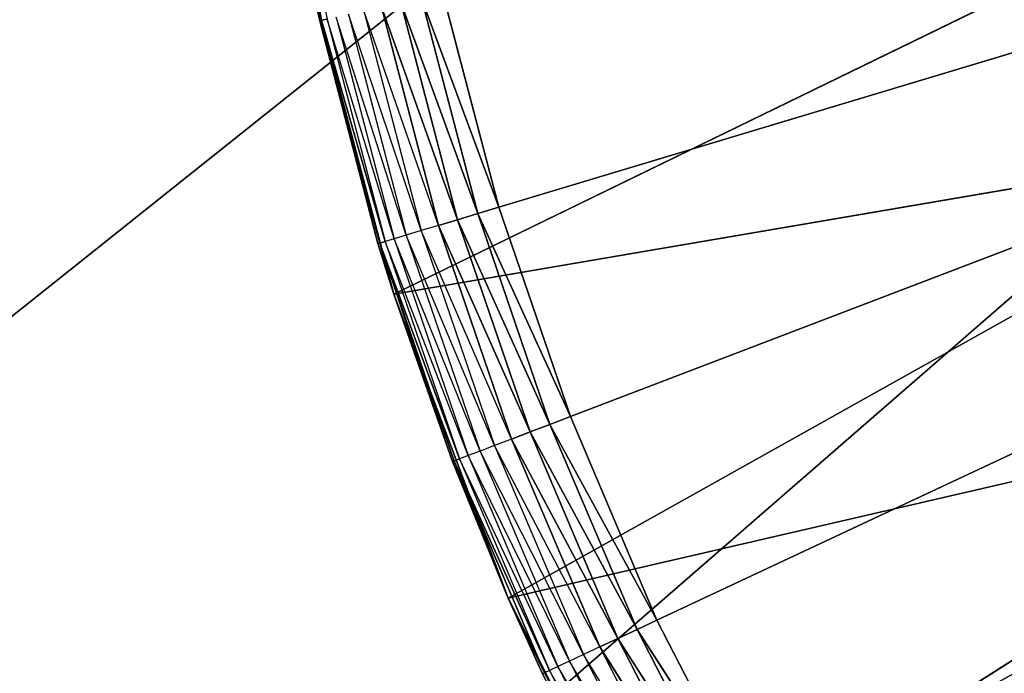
# Model space of a CAD drawing. Header units: centimetres. Extents: x 0.1 to 22.3, y 0.1 to 22.3.
# Tile 524 of 632: x 20.252 to 20.408, y 20.554 to 20.657. Entities that reach past the tile are written whole.
import ezdxf

# ---------------------------------------------------------------- set-up
doc = ezdxf.new("R2010")
doc.units = ezdxf.units.CM
doc.header["$LTSCALE"] = 2.54
doc.layers.get('0').update_dxf_attribs({"true_color": 0xff5454})

# ---------------------------------------------------------------- blocks, each defined once
blk = doc.blocks.new('Kosz na _mieci DELLA.STL')
at = {"color": 0}
for p, q in [((19.1795, 19.75549, 47.35), (22.13747, 22.1158, 47.35)), ((19.1795, 19.75549, 47.35), (22.13747, 22.1158, 47.35)), ((19.1795, 19.75549, 47.25), (22.13747, 22.1158, 47.25)), ((19.1795, 19.75549, 47.25), (22.13747, 22.1158, 47.25)), ((19.33747, 19.68183, 47.35), (22.13747, 22.1158, 47.35)), ((19.33747, 19.68183, 47.35), (22.13747, 22.1158, 47.35)), ((19.33747, 19.68183, 47.25), (22.13747, 22.1158, 47.25)), ((19.33747, 19.68183, 47.25), (22.13747, 22.1158, 47.25)), ((20.32783, 20.62751, 15.55), (20.78747, 20.7658, 15.55)), ((20.32783, 20.62751, 15.55), (20.78747, 20.7658, 15.55)), ((20.33915, 20.59433, 15.55), (20.78747, 20.7658, 15.55)), ((20.33915, 20.59433, 15.55), (20.78747, 20.7658, 15.55)), ((20.78747, 20.7658, 15.55), (20.35286, 20.56206, 15.55)), ((20.78747, 20.7658, 15.55), (20.35286, 20.56206, 15.55)), ((20.2931, 20.69304, 15.56653), (20.29973, 20.65715, 15.56653)), ((20.2931, 20.69304, 15.56653), (20.29973, 20.65715, 15.56653)), ((20.44805, 20.68043, 15.75), (20.31116, 20.61374, 15.75)), ((20.44805, 20.68043, 15.75), (20.31116, 20.61374, 15.75)), ((20.29805, 20.66352, 15.57), (20.29944, 20.65709, 15.57)), ((20.29944, 20.65709, 15.57), (20.29805, 20.66352, 15.75)), ((20.29944, 20.65709, 15.57), (20.29805, 20.66352, 15.75)), ((20.30867, 20.62175, 15.57), (20.29805, 20.66352, 15.75)), ((20.30867, 20.62175, 15.57), (20.29805, 20.66352, 15.75)), ((20.31116, 20.61374, 15.75), (20.29805, 20.66352, 15.75)), ((20.31116, 20.61374, 15.75), (20.29805, 20.66352, 15.75)), ((20.29805, 20.66352, 15.57), (20.29973, 20.65715, 15.56653)), ((20.31228, 20.65995, 15.55121), (20.32128, 20.62554, 15.55121)), ((20.3245, 20.62651, 15.5503), (20.31228, 20.65995, 15.55121)), ((20.3245, 20.62651, 15.5503), (20.31228, 20.65995, 15.55121)), ((20.31228, 20.65995, 15.55121), (20.32128, 20.62554, 15.55121)), ((20.31557, 20.66068, 15.5503), (20.3245, 20.62651, 15.5503)), ((20.32783, 20.62751, 15.55), (20.31557, 20.66068, 15.5503)), ((20.32783, 20.62751, 15.55), (20.31557, 20.66068, 15.5503)), ((20.31557, 20.66068, 15.5503), (20.3245, 20.62651, 15.5503)), ((20.32783, 20.62751, 15.55), (20.31896, 20.66143, 15.55)), ((20.32783, 20.62751, 15.55), (20.31896, 20.66143, 15.55)), ((20.30641, 20.65864, 15.55468), (20.31552, 20.62381, 15.55468)), ((20.31825, 20.62463, 15.55268), (20.30641, 20.65864, 15.55468)), ((20.32128, 20.62554, 15.55121), (20.3092, 20.65926, 15.55268)), ((20.32128, 20.62554, 15.55121), (20.3092, 20.65926, 15.55268)), ((20.3092, 20.65926, 15.55268), (20.31825, 20.62463, 15.55268)), ((20.29944, 20.65709, 15.57), (20.29973, 20.65715, 15.56653)), ((20.29944, 20.65709, 15.57), (20.30867, 20.62175, 15.57)), ((20.29944, 20.65709, 15.57), (20.30867, 20.62175, 15.57)), ((20.29944, 20.65709, 15.57), (20.30896, 20.62184, 15.56653)), ((20.29944, 20.65709, 15.57), (20.30896, 20.62184, 15.56653)), ((20.30061, 20.65735, 15.56316), (20.29973, 20.65715, 15.56653)), ((20.30061, 20.65735, 15.56316), (20.29973, 20.65715, 15.56653)), ((20.29973, 20.65715, 15.56653), (20.30896, 20.62184, 15.56653)), ((20.30983, 20.6221, 15.56316), (20.29973, 20.65715, 15.56653)), ((20.30983, 20.6221, 15.56316), (20.29973, 20.65715, 15.56653)), ((20.29973, 20.65715, 15.56653), (20.30896, 20.62184, 15.56653)), ((20.31124, 20.62252, 15.56), (20.30061, 20.65735, 15.56316)), ((20.30061, 20.65735, 15.56316), (20.30983, 20.6221, 15.56316)), ((20.30205, 20.65767, 15.56), (20.31124, 20.62252, 15.56)), ((20.31315, 20.6231, 15.55714), (20.30205, 20.65767, 15.56)), ((20.304, 20.6581, 15.55714), (20.31315, 20.6231, 15.55714)), ((20.31552, 20.62381, 15.55468), (20.304, 20.6581, 15.55714)), ((20.31116, 20.61374, 15.75), (20.46111, 20.63937, 15.75)), ((20.31116, 20.61374, 15.75), (20.46111, 20.63937, 15.75)), ((20.32932, 20.56557, 15.75), (20.46111, 20.63937, 15.75)), ((20.32932, 20.56557, 15.75), (20.46111, 20.63937, 15.75)), ((20.32783, 20.62751, 15.55), (20.3245, 20.62651, 15.5503)), ((20.32783, 20.62751, 15.55), (20.3245, 20.62651, 15.5503)), ((20.33915, 20.59433, 15.55), (20.32783, 20.62751, 15.55)), ((20.33915, 20.59433, 15.55), (20.32783, 20.62751, 15.55)), ((20.3245, 20.62651, 15.5503), (20.32128, 20.62554, 15.55121)), ((20.3245, 20.62651, 15.5503), (20.32128, 20.62554, 15.55121)), ((20.3245, 20.62651, 15.5503), (20.3359, 20.59309, 15.5503)), ((20.33915, 20.59433, 15.55), (20.3245, 20.62651, 15.5503)), ((20.33915, 20.59433, 15.55), (20.3245, 20.62651, 15.5503)), ((20.3245, 20.62651, 15.5503), (20.3359, 20.59309, 15.5503)), ((20.31825, 20.62463, 15.55268), (20.31552, 20.62381, 15.55468)), ((20.32128, 20.62554, 15.55121), (20.31825, 20.62463, 15.55268)), ((20.32128, 20.62554, 15.55121), (20.31825, 20.62463, 15.55268)), ((20.33276, 20.59189, 15.55121), (20.31825, 20.62463, 15.55268)), ((20.33276, 20.59189, 15.55121), (20.31825, 20.62463, 15.55268)), ((20.31825, 20.62463, 15.55268), (20.32981, 20.59076, 15.55268)), ((20.32128, 20.62554, 15.55121), (20.33276, 20.59189, 15.55121)), ((20.3359, 20.59309, 15.5503), (20.32128, 20.62554, 15.55121)), ((20.3359, 20.59309, 15.5503), (20.32128, 20.62554, 15.55121)), ((20.32128, 20.62554, 15.55121), (20.33276, 20.59189, 15.55121)), ((20.31124, 20.62252, 15.56), (20.30983, 20.6221, 15.56316)), ((20.31315, 20.6231, 15.55714), (20.31124, 20.62252, 15.56)), ((20.31124, 20.62252, 15.56), (20.32297, 20.58814, 15.56)), ((20.32484, 20.58886, 15.55714), (20.31124, 20.62252, 15.56)), ((20.31552, 20.62381, 15.55468), (20.31315, 20.6231, 15.55714)), ((20.31315, 20.6231, 15.55714), (20.32484, 20.58886, 15.55714)), ((20.32714, 20.58974, 15.55468), (20.31315, 20.6231, 15.55714)), ((20.31552, 20.62381, 15.55468), (20.32714, 20.58974, 15.55468)), ((20.32981, 20.59076, 15.55268), (20.31552, 20.62381, 15.55468)), ((20.30867, 20.62175, 15.57), (20.30896, 20.62184, 15.56653)), ((20.30867, 20.62175, 15.57), (20.31116, 20.61374, 15.75)), ((20.30867, 20.62175, 15.57), (20.31116, 20.61374, 15.75)), ((20.30867, 20.62175, 15.57), (20.31116, 20.61374, 15.57)), ((20.30983, 20.6221, 15.56316), (20.30896, 20.62184, 15.56653)), ((20.30983, 20.6221, 15.56316), (20.30896, 20.62184, 15.56653)), ((20.31116, 20.61374, 15.57), (20.30896, 20.62184, 15.56653)), ((20.32047, 20.58719, 15.57), (20.30896, 20.62184, 15.56653)), ((20.30896, 20.62184, 15.56653), (20.32075, 20.58729, 15.56653)), ((20.32159, 20.58762, 15.56316), (20.30896, 20.62184, 15.56653)), ((20.32159, 20.58762, 15.56316), (20.30896, 20.62184, 15.56653)), ((20.30896, 20.62184, 15.56653), (20.32075, 20.58729, 15.56653)), ((20.32297, 20.58814, 15.56), (20.30983, 20.6221, 15.56316)), ((20.30983, 20.6221, 15.56316), (20.32159, 20.58762, 15.56316)), ((20.32932, 20.56557, 15.75), (20.31116, 20.61374, 15.75)), ((20.31116, 20.61374, 15.75), (20.32047, 20.58719, 15.57)), ((20.31116, 20.61374, 15.75), (20.32047, 20.58719, 15.57)), ((20.31116, 20.61374, 15.75), (20.31116, 20.61374, 15.57)), ((20.31116, 20.61374, 15.57), (20.32047, 20.58719, 15.57)), ((20.31116, 20.61374, 15.75), (20.31116, 20.61374, 15.57)), ((20.32932, 20.56557, 15.75), (20.31116, 20.61374, 15.75)), ((20.32932, 20.56557, 15.75), (20.47912, 20.60022, 15.75)), ((20.32932, 20.56557, 15.75), (20.47912, 20.60022, 15.75)), ((20.35233, 20.51953, 15.75), (20.47912, 20.60022, 15.75)), ((20.35233, 20.51953, 15.75), (20.47912, 20.60022, 15.75)), ((20.3359, 20.59309, 15.5503), (20.33276, 20.59189, 15.55121)), ((20.3359, 20.59309, 15.5503), (20.33276, 20.59189, 15.55121)), ((20.33915, 20.59433, 15.55), (20.3359, 20.59309, 15.5503)), ((20.33915, 20.59433, 15.55), (20.3359, 20.59309, 15.5503)), ((20.3359, 20.59309, 15.5503), (20.34971, 20.56059, 15.5503)), ((20.35286, 20.56206, 15.55), (20.3359, 20.59309, 15.5503)), ((20.35286, 20.56206, 15.55), (20.3359, 20.59309, 15.5503)), ((20.3359, 20.59309, 15.5503), (20.34971, 20.56059, 15.5503)), ((20.35286, 20.56206, 15.55), (20.33915, 20.59433, 15.55)), ((20.35286, 20.56206, 15.55), (20.33915, 20.59433, 15.55)), ((20.33276, 20.59189, 15.55121), (20.32981, 20.59076, 15.55268)), ((20.33276, 20.59189, 15.55121), (20.32981, 20.59076, 15.55268)), ((20.33276, 20.59189, 15.55121), (20.34667, 20.55916, 15.55121)), ((20.34971, 20.56059, 15.5503), (20.33276, 20.59189, 15.55121)), ((20.34971, 20.56059, 15.5503), (20.33276, 20.59189, 15.55121)), ((20.33276, 20.59189, 15.55121), (20.34667, 20.55916, 15.55121)), ((20.32714, 20.58974, 15.55468), (20.32484, 20.58886, 15.55714)), ((20.32981, 20.59076, 15.55268), (20.32714, 20.58974, 15.55468)), ((20.32714, 20.58974, 15.55468), (20.34122, 20.5566, 15.55468)), ((20.3438, 20.55782, 15.55268), (20.32714, 20.58974, 15.55468)), ((20.34667, 20.55916, 15.55121), (20.32981, 20.59076, 15.55268)), ((20.34667, 20.55916, 15.55121), (20.32981, 20.59076, 15.55268)), ((20.32981, 20.59076, 15.55268), (20.3438, 20.55782, 15.55268)), ((20.32484, 20.58886, 15.55714), (20.32297, 20.58814, 15.56)), ((20.32484, 20.58886, 15.55714), (20.33899, 20.55556, 15.55714)), ((20.34122, 20.5566, 15.55468), (20.32484, 20.58886, 15.55714)), ((20.32047, 20.58719, 15.57), (20.32075, 20.58729, 15.56653)), ((20.32932, 20.56557, 15.75), (20.32047, 20.58719, 15.57)), ((20.32047, 20.58719, 15.57), (20.32932, 20.56557, 15.57)), ((20.32932, 20.56557, 15.75), (20.32047, 20.58719, 15.57)), ((20.32159, 20.58762, 15.56316), (20.32075, 20.58729, 15.56653)), ((20.32159, 20.58762, 15.56316), (20.32075, 20.58729, 15.56653)), ((20.32932, 20.56557, 15.57), (20.32075, 20.58729, 15.56653)), ((20.32075, 20.58729, 15.56653), (20.33503, 20.5537, 15.56653)), ((20.33584, 20.55408, 15.56316), (20.32075, 20.58729, 15.56653)), ((20.33584, 20.55408, 15.56316), (20.32075, 20.58729, 15.56653)), ((20.32075, 20.58729, 15.56653), (20.33503, 20.5537, 15.56653)), ((20.32297, 20.58814, 15.56), (20.32159, 20.58762, 15.56316)), ((20.33718, 20.55471, 15.56), (20.32159, 20.58762, 15.56316)), ((20.32159, 20.58762, 15.56316), (20.33584, 20.55408, 15.56316)), ((20.32297, 20.58814, 15.56), (20.33718, 20.55471, 15.56)), ((20.33899, 20.55556, 15.55714), (20.32297, 20.58814, 15.56)), ((20.32932, 20.56557, 15.57), (20.32932, 20.56557, 15.75)), ((20.32932, 20.56557, 15.57), (20.33475, 20.55357, 15.57)), ((20.33475, 20.55357, 15.57), (20.32932, 20.56557, 15.75)), ((20.32932, 20.56557, 15.57), (20.32932, 20.56557, 15.75)), ((20.33475, 20.55357, 15.57), (20.32932, 20.56557, 15.75)), ((20.35145, 20.52109, 15.57), (20.32932, 20.56557, 15.75)), ((20.35145, 20.52109, 15.57), (20.32932, 20.56557, 15.75)), ((20.35233, 20.51953, 15.75), (20.32932, 20.56557, 15.75)), ((20.35233, 20.51953, 15.75), (20.32932, 20.56557, 15.75)), ((20.32932, 20.56557, 15.57), (20.33503, 20.5537, 15.56653)), ((20.35286, 20.56206, 15.55), (20.34971, 20.56059, 15.5503)), ((20.35286, 20.56206, 15.55), (20.34971, 20.56059, 15.5503)), ((20.36889, 20.53088, 15.55), (20.35286, 20.56206, 15.55)), ((20.36889, 20.53088, 15.55), (20.35286, 20.56206, 15.55)), ((20.34971, 20.56059, 15.5503), (20.34667, 20.55916, 15.55121)), ((20.34971, 20.56059, 15.5503), (20.34667, 20.55916, 15.55121)), ((20.34971, 20.56059, 15.5503), (20.36586, 20.52918, 15.5503)), ((20.36889, 20.53088, 15.55), (20.34971, 20.56059, 15.5503)), ((20.36889, 20.53088, 15.55), (20.34971, 20.56059, 15.5503)), ((20.34971, 20.56059, 15.5503), (20.36586, 20.52918, 15.5503)), ((20.34667, 20.55916, 15.55121), (20.3438, 20.55782, 15.55268)), ((20.34667, 20.55916, 15.55121), (20.3438, 20.55782, 15.55268)), ((20.34667, 20.55916, 15.55121), (20.36293, 20.52753, 15.55121)), ((20.36586, 20.52918, 15.5503), (20.34667, 20.55916, 15.55121)), ((20.36586, 20.52918, 15.5503), (20.34667, 20.55916, 15.55121)), ((20.34667, 20.55916, 15.55121), (20.36293, 20.52753, 15.55121)), ((20.3438, 20.55782, 15.55268), (20.34122, 20.5566, 15.55468)), ((20.36293, 20.52753, 15.55121), (20.3438, 20.55782, 15.55268)), ((20.36293, 20.52753, 15.55121), (20.3438, 20.55782, 15.55268)), ((20.3438, 20.55782, 15.55268), (20.36017, 20.52599, 15.55268)), ((20.33899, 20.55556, 15.55714), (20.33718, 20.55471, 15.56)), ((20.34122, 20.5566, 15.55468), (20.33899, 20.55556, 15.55714)), ((20.33899, 20.55556, 15.55714), (20.35553, 20.52338, 15.55714)), ((20.35768, 20.52459, 15.55468), (20.33899, 20.55556, 15.55714)), ((20.34122, 20.5566, 15.55468), (20.35768, 20.52459, 15.55468)), ((20.36017, 20.52599, 15.55268), (20.34122, 20.5566, 15.55468)), ((20.33584, 20.55408, 15.56316), (20.33503, 20.5537, 15.56653)), ((20.33718, 20.55471, 15.56), (20.33584, 20.55408, 15.56316)), ((20.33584, 20.55408, 15.56316), (20.3525, 20.52168, 15.56316)), ((20.35379, 20.5224, 15.56), (20.33584, 20.55408, 15.56316)), ((20.33718, 20.55471, 15.56), (20.35379, 20.5224, 15.56)), ((20.35553, 20.52338, 15.55714), (20.33718, 20.55471, 15.56)), ((20.33475, 20.55357, 15.57), (20.33503, 20.5537, 15.56653)), ((20.3525, 20.52168, 15.56316), (20.33503, 20.5537, 15.56653)), ((20.33503, 20.5537, 15.56653), (20.35172, 20.52124, 15.56653))]:
    blk.add_line(p, q, dxfattribs=at)
mesh = blk.add_polyface(dxfattribs=at)
corners = [(22.13747, 22.1158, 47.35), (0.33747, 22.1158, 47.35), (3.63747, 19.8158, 47.35)]
mesh.append_faces([[corners[k] for k in face] for face in [(0, 1, 2)]], dxfattribs={"color": 0})
mesh = blk.add_polyface(dxfattribs=at)
corners = [(22.13747, 22.1158, 47.25), (18.83747, 19.8158, 47.25), (0.33747, 22.1158, 47.25)]
mesh.append_faces([[corners[k] for k in face] for face in [(0, 1, 2)]], dxfattribs={"color": 0})
mesh = blk.add_polyface(dxfattribs=at)
corners = [(22.13747, 22.1158, 47.35), (3.63747, 19.8158, 47.35), (18.83747, 19.8158, 47.35)]
mesh.append_faces([[corners[k] for k in face] for face in [(0, 1, 2)]], dxfattribs={"color": 0})
mesh = blk.add_polyface(dxfattribs=at)
corners = [(22.13747, 22.1158, 47.35), (18.83747, 19.8158, 47.35), (19.01112, 19.80061, 47.35)]
mesh.append_faces([[corners[k] for k in face] for face in [(0, 1, 2)]], dxfattribs={"color": 0})
mesh = blk.add_polyface(dxfattribs=at)
corners = [(22.13747, 22.1158, 47.25), (19.01112, 19.80061, 47.25), (18.83747, 19.8158, 47.25)]
mesh.append_faces([[corners[k] for k in face] for face in [(0, 1, 2)]], dxfattribs={"color": 0})
mesh = blk.add_polyface(dxfattribs=at)
corners = [(22.13747, 22.1158, 47.35), (19.01112, 19.80061, 47.35), (19.1795, 19.75549, 47.35)]
mesh.append_faces([[corners[k] for k in face] for face in [(0, 1, 2)]], dxfattribs={"color": 0})
mesh = blk.add_polyface(dxfattribs=at)
corners = [(22.13747, 22.1158, 47.25), (19.1795, 19.75549, 47.25), (19.01112, 19.80061, 47.25)]
mesh.append_faces([[corners[k] for k in face] for face in [(0, 1, 2)]], dxfattribs={"color": 0})
mesh = blk.add_polyface(dxfattribs=at)
corners = [(22.13747, 22.1158, 47.35), (19.1795, 19.75549, 47.35), (19.33747, 19.68183, 47.35)]
mesh.append_faces([[corners[k] for k in face] for face in [(0, 1, 2)]], dxfattribs={"color": 0})
mesh = blk.add_polyface(dxfattribs=at)
corners = [(22.13747, 22.1158, 47.25), (19.33747, 19.68183, 47.25), (19.1795, 19.75549, 47.25)]
mesh.append_faces([[corners[k] for k in face] for face in [(0, 1, 2)]], dxfattribs={"color": 0})
mesh = blk.add_polyface(dxfattribs=at)
corners = [(22.13747, 22.1158, 47.35), (19.33747, 19.68183, 47.35), (19.48026, 19.58185, 47.35)]
mesh.append_faces([[corners[k] for k in face] for face in [(0, 1, 2)]], dxfattribs={"color": 0})
mesh = blk.add_polyface(dxfattribs=at)
corners = [(22.13747, 22.1158, 47.25), (19.48026, 19.58185, 47.25), (19.33747, 19.68183, 47.25)]
mesh.append_faces([[corners[k] for k in face] for face in [(0, 1, 2)]], dxfattribs={"color": 0})
mesh = blk.add_polyface(dxfattribs=at)
corners = [(22.13747, 22.1158, 47.35), (19.48026, 19.58185, 47.35), (19.60352, 19.45859, 47.35)]
mesh.append_faces([[corners[k] for k in face] for face in [(0, 1, 2)]], dxfattribs={"color": 0})
mesh = blk.add_polyface(dxfattribs=at)
corners = [(22.13747, 22.1158, 47.25), (19.60352, 19.45859, 47.25), (19.48026, 19.58185, 47.25)]
mesh.append_faces([[corners[k] for k in face] for face in [(0, 1, 2)]], dxfattribs={"color": 0})
mesh = blk.add_polyface(dxfattribs=at)
corners = [(22.13747, 22.1158, 47.35), (19.60352, 19.45859, 47.35), (19.7035, 19.3158, 47.35)]
mesh.append_faces([[corners[k] for k in face] for face in [(0, 1, 2)]], dxfattribs={"color": 0})
mesh = blk.add_polyface(dxfattribs=at)
corners = [(22.13747, 22.1158, 47.25), (19.7035, 19.3158, 47.25), (19.60352, 19.45859, 47.25)]
mesh.append_faces([[corners[k] for k in face] for face in [(0, 1, 2)]], dxfattribs={"color": 0})
mesh = blk.add_polyface(dxfattribs=at)
corners = [(22.13747, 22.1158, 47.35), (19.7035, 19.3158, 47.35), (19.77717, 19.15782, 47.35)]
mesh.append_faces([[corners[k] for k in face] for face in [(0, 1, 2)]], dxfattribs={"color": 0})
mesh = blk.add_polyface(dxfattribs=at)
corners = [(22.13747, 22.1158, 47.25), (19.77717, 19.15782, 47.25), (19.7035, 19.3158, 47.25)]
mesh.append_faces([[corners[k] for k in face] for face in [(0, 1, 2)]], dxfattribs={"color": 0})
mesh = blk.add_polyface(dxfattribs=at)
corners = [(22.13747, 22.1158, 47.35), (19.77717, 19.15782, 47.35), (19.82228, 18.98945, 47.35)]
mesh.append_faces([[corners[k] for k in face] for face in [(0, 1, 2)]], dxfattribs={"color": 0})
mesh = blk.add_polyface(dxfattribs=at)
corners = [(22.13747, 22.1158, 47.25), (19.82228, 18.98945, 47.25), (19.77717, 19.15782, 47.25)]
mesh.append_faces([[corners[k] for k in face] for face in [(0, 1, 2)]], dxfattribs={"color": 0})
mesh = blk.add_polyface(dxfattribs=at)
corners = [(22.13747, 22.1158, 47.35), (19.82228, 18.98945, 47.35), (19.83748, 18.8158, 47.35)]
mesh.append_faces([[corners[k] for k in face] for face in [(0, 1, 2)]], dxfattribs={"color": 0})
mesh = blk.add_polyface(dxfattribs=at)
corners = [(22.13747, 22.1158, 47.25), (19.83748, 18.8158, 47.25), (19.82228, 18.98945, 47.25)]
mesh.append_faces([[corners[k] for k in face] for face in [(0, 1, 2)]], dxfattribs={"color": 0})
mesh = blk.add_polyface(dxfattribs=at)
corners = [(22.13747, 22.1158, 47.35), (19.83748, 18.8158, 47.35), (22.13747, 0.3158, 47.35)]
mesh.append_faces([[corners[k] for k in face] for face in [(0, 1, 2)]], dxfattribs={"color": 0})
mesh = blk.add_polyface(dxfattribs=at)
corners = [(22.13747, 0.3158, 47.25), (19.83748, 3.6158, 47.25), (22.13747, 22.1158, 47.25)]
mesh.append_faces([[corners[k] for k in face] for face in [(0, 1, 2)]], dxfattribs={"color": 0})
mesh = blk.add_polyface(dxfattribs=at)
corners = [(22.13747, 22.1158, 47.25), (19.83748, 3.6158, 47.25), (19.83748, 18.8158, 47.25)]
mesh.append_faces([[corners[k] for k in face] for face in [(0, 1, 2)]], dxfattribs={"color": 0})
mesh = blk.add_polyface(dxfattribs=at)
corners = [(21.83747, 0.6158, 15.75), (0.63747, 0.6158, 15.75), (21.83747, 21.8158, 15.75)]
mesh.append_faces([[corners[k] for k in face] for face in [(0, 1, 2)]], dxfattribs={"color": 0})
mesh = blk.add_polyface(dxfattribs=at)
corners = [(21.83747, 21.8158, 15.75), (0.63747, 0.6158, 15.75), (0.63747, 21.8158, 15.75)]
mesh.append_faces([[corners[k] for k in face] for face in [(0, 1, 2)]], dxfattribs={"color": 0})
mesh = blk.add_polyface(dxfattribs=at)
corners = [(21.83747, 0.6158, 15.95), (0.63747, 21.8158, 15.95), (0.63747, 0.6158, 15.95)]
mesh.append_faces([[corners[k] for k in face] for face in [(0, 1, 2)]], dxfattribs={"color": 0})
mesh = blk.add_polyface(dxfattribs=at)
corners = [(21.83747, 21.8158, 15.95), (0.63747, 21.8158, 15.95), (21.83747, 0.6158, 15.95)]
mesh.append_faces([[corners[k] for k in face] for face in [(0, 1, 2)]], dxfattribs={"color": 0})
mesh = blk.add_polyface(dxfattribs=at)
corners = [(20.78747, 20.7658, 15.55), (20.32783, 20.62751, 15.55), (20.31896, 20.66143, 15.55)]
mesh.append_faces([[corners[k] for k in face] for face in [(0, 1, 2)]], dxfattribs={"color": 0})
mesh = blk.add_polyface(dxfattribs=at)
corners = [(20.78747, 20.7658, 15.55), (20.33915, 20.59433, 15.55), (20.32783, 20.62751, 15.55)]
mesh.append_faces([[corners[k] for k in face] for face in [(0, 1, 2)]], dxfattribs={"color": 0})
mesh = blk.add_polyface(dxfattribs=at)
corners = [(20.78747, 20.7658, 15.55), (20.35286, 20.56206, 15.55), (20.33915, 20.59433, 15.55)]
mesh.append_faces([[corners[k] for k in face] for face in [(0, 1, 2)]], dxfattribs={"color": 0})
mesh = blk.add_polyface(dxfattribs=at)
corners = [(20.78747, 20.7658, 15.55), (20.36889, 20.53088, 15.55), (20.35286, 20.56206, 15.55)]
mesh.append_faces([[corners[k] for k in face] for face in [(0, 1, 2)]], dxfattribs={"color": 0})
mesh = blk.add_polyface(dxfattribs=at)
corners = [(20.78747, 20.7658, 15.55), (20.38716, 20.50095, 15.55), (20.36889, 20.53088, 15.55)]
mesh.append_faces([[corners[k] for k in face] for face in [(0, 1, 2)]], dxfattribs={"color": 0})
mesh = blk.add_polyface(dxfattribs=at)
corners = [(20.78747, 20.7658, 15.55), (20.40756, 20.47244, 15.55), (20.38716, 20.50095, 15.55)]
mesh.append_faces([[corners[k] for k in face] for face in [(0, 1, 2)]], dxfattribs={"color": 0})
mesh = blk.add_polyface(dxfattribs=at)
corners = [(20.78747, 20.7658, 15.55), (20.42998, 20.44549, 15.55), (20.40756, 20.47244, 15.55)]
mesh.append_faces([[corners[k] for k in face] for face in [(0, 1, 2)]], dxfattribs={"color": 0})
mesh = blk.add_polyface(dxfattribs=at)
corners = [(20.2931, 20.69304, 15.56653), (20.29973, 20.65715, 15.56653), (20.29805, 20.66352, 15.57)]
mesh.append_faces([[corners[k] for k in face] for face in [(0, 1, 2)]], dxfattribs={"color": 0})
mesh = blk.add_polyface(dxfattribs=at)
corners = [(20.2931, 20.69304, 15.56653), (20.30061, 20.65735, 15.56316), (20.29973, 20.65715, 15.56653)]
mesh.append_faces([[corners[k] for k in face] for face in [(0, 1, 2)]], dxfattribs={"color": 0})
mesh = blk.add_polyface(dxfattribs=at)
corners = [(20.44805, 20.68043, 15.75), (20.29805, 20.66352, 15.75), (20.31116, 20.61374, 15.75)]
mesh.append_faces([[corners[k] for k in face] for face in [(0, 1, 2)]], dxfattribs={"color": 0})
mesh = blk.add_polyface(dxfattribs=at)
corners = [(20.46111, 20.63937, 15.75), (20.44805, 20.68043, 15.75), (20.31116, 20.61374, 15.75)]
mesh.append_faces([[corners[k] for k in face] for face in [(0, 1, 2)]], dxfattribs={"color": 0})
mesh = blk.add_polyface(dxfattribs=at)
corners = [(20.29805, 20.66352, 15.57), (20.29944, 20.65709, 15.57), (20.29805, 20.66352, 15.75)]
mesh.append_faces([[corners[k] for k in face] for face in [(0, 1, 2)]], dxfattribs={"color": 0})
mesh = blk.add_polyface(dxfattribs=at)
corners = [(20.29805, 20.66352, 15.75), (20.29944, 20.65709, 15.57), (20.30867, 20.62175, 15.57)]
mesh.append_faces([[corners[k] for k in face] for face in [(0, 1, 2)]], dxfattribs={"color": 0})
mesh = blk.add_polyface(dxfattribs=at)
corners = [(20.29805, 20.66352, 15.75), (20.30867, 20.62175, 15.57), (20.31116, 20.61374, 15.75)]
mesh.append_faces([[corners[k] for k in face] for face in [(0, 1, 2)]], dxfattribs={"color": 0})
mesh = blk.add_polyface(dxfattribs=at)
corners = [(20.32128, 20.62554, 15.55121), (20.3092, 20.65926, 15.55268), (20.31228, 20.65995, 15.55121)]
mesh.append_faces([[corners[k] for k in face] for face in [(0, 1, 2)]], dxfattribs={"color": 0})
mesh = blk.add_polyface(dxfattribs=at)
corners = [(20.3245, 20.62651, 15.5503), (20.31228, 20.65995, 15.55121), (20.31557, 20.66068, 15.5503)]
mesh.append_faces([[corners[k] for k in face] for face in [(0, 1, 2)]], dxfattribs={"color": 0})
mesh = blk.add_polyface(dxfattribs=at)
corners = [(20.3245, 20.62651, 15.5503), (20.32128, 20.62554, 15.55121), (20.31228, 20.65995, 15.55121)]
mesh.append_faces([[corners[k] for k in face] for face in [(0, 1, 2)]], dxfattribs={"color": 0})
mesh = blk.add_polyface(dxfattribs=at)
corners = [(20.32783, 20.62751, 15.55), (20.31557, 20.66068, 15.5503), (20.31896, 20.66143, 15.55)]
mesh.append_faces([[corners[k] for k in face] for face in [(0, 1, 2)]], dxfattribs={"color": 0})
mesh = blk.add_polyface(dxfattribs=at)
corners = [(20.32783, 20.62751, 15.55), (20.3245, 20.62651, 15.5503), (20.31557, 20.66068, 15.5503)]
mesh.append_faces([[corners[k] for k in face] for face in [(0, 1, 2)]], dxfattribs={"color": 0})
mesh = blk.add_polyface(dxfattribs=at)
corners = [(20.32128, 20.62554, 15.55121), (20.31825, 20.62463, 15.55268), (20.3092, 20.65926, 15.55268)]
mesh.append_faces([[corners[k] for k in face] for face in [(0, 1, 2)]], dxfattribs={"color": 0})
mesh = blk.add_polyface(dxfattribs=at)
corners = [(20.29973, 20.65715, 15.56653), (20.30896, 20.62184, 15.56653), (20.29944, 20.65709, 15.57)]
mesh.append_faces([[corners[k] for k in face] for face in [(0, 1, 2)]], dxfattribs={"color": 0})
mesh = blk.add_polyface(dxfattribs=at)
corners = [(20.29944, 20.65709, 15.57), (20.30896, 20.62184, 15.56653), (20.30867, 20.62175, 15.57)]
mesh.append_faces([[corners[k] for k in face] for face in [(0, 1, 2)]], dxfattribs={"color": 0})
mesh = blk.add_polyface(dxfattribs=at)
corners = [(20.30061, 20.65735, 15.56316), (20.30983, 20.6221, 15.56316), (20.29973, 20.65715, 15.56653)]
mesh.append_faces([[corners[k] for k in face] for face in [(0, 1, 2)]], dxfattribs={"color": 0})
mesh = blk.add_polyface(dxfattribs=at)
corners = [(20.29973, 20.65715, 15.56653), (20.30983, 20.6221, 15.56316), (20.30896, 20.62184, 15.56653)]
mesh.append_faces([[corners[k] for k in face] for face in [(0, 1, 2)]], dxfattribs={"color": 0})
mesh = blk.add_polyface(dxfattribs=at)
corners = [(20.46111, 20.63937, 15.75), (20.31116, 20.61374, 15.75), (20.32932, 20.56557, 15.75)]
mesh.append_faces([[corners[k] for k in face] for face in [(0, 1, 2)]], dxfattribs={"color": 0})
mesh = blk.add_polyface(dxfattribs=at)
corners = [(20.47912, 20.60022, 15.75), (20.46111, 20.63937, 15.75), (20.32932, 20.56557, 15.75)]
mesh.append_faces([[corners[k] for k in face] for face in [(0, 1, 2)]], dxfattribs={"color": 0})
mesh = blk.add_polyface(dxfattribs=at)
corners = [(20.33915, 20.59433, 15.55), (20.3245, 20.62651, 15.5503), (20.32783, 20.62751, 15.55)]
mesh.append_faces([[corners[k] for k in face] for face in [(0, 1, 2)]], dxfattribs={"color": 0})
mesh = blk.add_polyface(dxfattribs=at)
corners = [(20.3359, 20.59309, 15.5503), (20.32128, 20.62554, 15.55121), (20.3245, 20.62651, 15.5503)]
mesh.append_faces([[corners[k] for k in face] for face in [(0, 1, 2)]], dxfattribs={"color": 0})
mesh = blk.add_polyface(dxfattribs=at)
corners = [(20.33915, 20.59433, 15.55), (20.3359, 20.59309, 15.5503), (20.3245, 20.62651, 15.5503)]
mesh.append_faces([[corners[k] for k in face] for face in [(0, 1, 2)]], dxfattribs={"color": 0})
mesh = blk.add_polyface(dxfattribs=at)
corners = [(20.33276, 20.59189, 15.55121), (20.31825, 20.62463, 15.55268), (20.32128, 20.62554, 15.55121)]
mesh.append_faces([[corners[k] for k in face] for face in [(0, 1, 2)]], dxfattribs={"color": 0})
mesh = blk.add_polyface(dxfattribs=at)
corners = [(20.33276, 20.59189, 15.55121), (20.32981, 20.59076, 15.55268), (20.31825, 20.62463, 15.55268)]
mesh.append_faces([[corners[k] for k in face] for face in [(0, 1, 2)]], dxfattribs={"color": 0})
mesh = blk.add_polyface(dxfattribs=at)
corners = [(20.3359, 20.59309, 15.5503), (20.33276, 20.59189, 15.55121), (20.32128, 20.62554, 15.55121)]
mesh.append_faces([[corners[k] for k in face] for face in [(0, 1, 2)]], dxfattribs={"color": 0})
mesh = blk.add_polyface(dxfattribs=at)
corners = [(20.30867, 20.62175, 15.57), (20.31116, 20.61374, 15.57), (20.31116, 20.61374, 15.75)]
mesh.append_faces([[corners[k] for k in face] for face in [(0, 1, 2)]], dxfattribs={"color": 0})
mesh = blk.add_polyface(dxfattribs=at)
corners = [(20.30983, 20.6221, 15.56316), (20.32159, 20.58762, 15.56316), (20.30896, 20.62184, 15.56653)]
mesh.append_faces([[corners[k] for k in face] for face in [(0, 1, 2)]], dxfattribs={"color": 0})
mesh = blk.add_polyface(dxfattribs=at)
corners = [(20.30896, 20.62184, 15.56653), (20.32075, 20.58729, 15.56653), (20.32047, 20.58719, 15.57)]
mesh.append_faces([[corners[k] for k in face] for face in [(0, 1, 2)]], dxfattribs={"color": 0})
mesh = blk.add_polyface(dxfattribs=at)
corners = [(20.30896, 20.62184, 15.56653), (20.32159, 20.58762, 15.56316), (20.32075, 20.58729, 15.56653)]
mesh.append_faces([[corners[k] for k in face] for face in [(0, 1, 2)]], dxfattribs={"color": 0})
mesh = blk.add_polyface(dxfattribs=at)
corners = [(20.31116, 20.61374, 15.75), (20.32047, 20.58719, 15.57), (20.32932, 20.56557, 15.75)]
mesh.append_faces([[corners[k] for k in face] for face in [(0, 1, 2)]], dxfattribs={"color": 0})
mesh = blk.add_polyface(dxfattribs=at)
corners = [(20.31116, 20.61374, 15.57), (20.32047, 20.58719, 15.57), (20.31116, 20.61374, 15.75)]
mesh.append_faces([[corners[k] for k in face] for face in [(0, 1, 2)]], dxfattribs={"color": 0})
mesh = blk.add_polyface(dxfattribs=at)
corners = [(20.47912, 20.60022, 15.75), (20.32932, 20.56557, 15.75), (20.35233, 20.51953, 15.75)]
mesh.append_faces([[corners[k] for k in face] for face in [(0, 1, 2)]], dxfattribs={"color": 0})
mesh = blk.add_polyface(dxfattribs=at)
corners = [(20.50181, 20.56358, 15.75), (20.47912, 20.60022, 15.75), (20.35233, 20.51953, 15.75)]
mesh.append_faces([[corners[k] for k in face] for face in [(0, 1, 2)]], dxfattribs={"color": 0})
mesh = blk.add_polyface(dxfattribs=at)
corners = [(20.34971, 20.56059, 15.5503), (20.33276, 20.59189, 15.55121), (20.3359, 20.59309, 15.5503)]
mesh.append_faces([[corners[k] for k in face] for face in [(0, 1, 2)]], dxfattribs={"color": 0})
mesh = blk.add_polyface(dxfattribs=at)
corners = [(20.35286, 20.56206, 15.55), (20.3359, 20.59309, 15.5503), (20.33915, 20.59433, 15.55)]
mesh.append_faces([[corners[k] for k in face] for face in [(0, 1, 2)]], dxfattribs={"color": 0})
mesh = blk.add_polyface(dxfattribs=at)
corners = [(20.35286, 20.56206, 15.55), (20.34971, 20.56059, 15.5503), (20.3359, 20.59309, 15.5503)]
mesh.append_faces([[corners[k] for k in face] for face in [(0, 1, 2)]], dxfattribs={"color": 0})
mesh = blk.add_polyface(dxfattribs=at)
corners = [(20.34667, 20.55916, 15.55121), (20.32981, 20.59076, 15.55268), (20.33276, 20.59189, 15.55121)]
mesh.append_faces([[corners[k] for k in face] for face in [(0, 1, 2)]], dxfattribs={"color": 0})
mesh = blk.add_polyface(dxfattribs=at)
corners = [(20.34971, 20.56059, 15.5503), (20.34667, 20.55916, 15.55121), (20.33276, 20.59189, 15.55121)]
mesh.append_faces([[corners[k] for k in face] for face in [(0, 1, 2)]], dxfattribs={"color": 0})
mesh = blk.add_polyface(dxfattribs=at)
corners = [(20.34667, 20.55916, 15.55121), (20.3438, 20.55782, 15.55268), (20.32981, 20.59076, 15.55268)]
mesh.append_faces([[corners[k] for k in face] for face in [(0, 1, 2)]], dxfattribs={"color": 0})
mesh = blk.add_polyface(dxfattribs=at)
corners = [(20.32047, 20.58719, 15.57), (20.32932, 20.56557, 15.57), (20.32932, 20.56557, 15.75)]
mesh.append_faces([[corners[k] for k in face] for face in [(0, 1, 2)]], dxfattribs={"color": 0})
mesh = blk.add_polyface(dxfattribs=at)
corners = [(20.32159, 20.58762, 15.56316), (20.33584, 20.55408, 15.56316), (20.32075, 20.58729, 15.56653)]
mesh.append_faces([[corners[k] for k in face] for face in [(0, 1, 2)]], dxfattribs={"color": 0})
mesh = blk.add_polyface(dxfattribs=at)
corners = [(20.32075, 20.58729, 15.56653), (20.33503, 20.5537, 15.56653), (20.32932, 20.56557, 15.57)]
mesh.append_faces([[corners[k] for k in face] for face in [(0, 1, 2)]], dxfattribs={"color": 0})
mesh = blk.add_polyface(dxfattribs=at)
corners = [(20.32075, 20.58729, 15.56653), (20.33584, 20.55408, 15.56316), (20.33503, 20.5537, 15.56653)]
mesh.append_faces([[corners[k] for k in face] for face in [(0, 1, 2)]], dxfattribs={"color": 0})
mesh = blk.add_polyface(dxfattribs=at)
corners = [(20.32932, 20.56557, 15.57), (20.33475, 20.55357, 15.57), (20.32932, 20.56557, 15.75)]
mesh.append_faces([[corners[k] for k in face] for face in [(0, 1, 2)]], dxfattribs={"color": 0})
mesh = blk.add_polyface(dxfattribs=at)
corners = [(20.32932, 20.56557, 15.75), (20.33475, 20.55357, 15.57), (20.35145, 20.52109, 15.57)]
mesh.append_faces([[corners[k] for k in face] for face in [(0, 1, 2)]], dxfattribs={"color": 0})
mesh = blk.add_polyface(dxfattribs=at)
corners = [(20.32932, 20.56557, 15.75), (20.35145, 20.52109, 15.57), (20.35233, 20.51953, 15.75)]
mesh.append_faces([[corners[k] for k in face] for face in [(0, 1, 2)]], dxfattribs={"color": 0})
mesh = blk.add_polyface(dxfattribs=at)
corners = [(20.50181, 20.56358, 15.75), (20.35233, 20.51953, 15.75), (20.37996, 20.47609, 15.75)]
mesh.append_faces([[corners[k] for k in face] for face in [(0, 1, 2)]], dxfattribs={"color": 0})
mesh = blk.add_polyface(dxfattribs=at)
corners = [(20.52882, 20.53001, 15.75), (20.50181, 20.56358, 15.75), (20.37996, 20.47609, 15.75)]
mesh.append_faces([[corners[k] for k in face] for face in [(0, 1, 2)]], dxfattribs={"color": 0})
mesh = blk.add_polyface(dxfattribs=at)
corners = [(20.36889, 20.53088, 15.55), (20.34971, 20.56059, 15.5503), (20.35286, 20.56206, 15.55)]
mesh.append_faces([[corners[k] for k in face] for face in [(0, 1, 2)]], dxfattribs={"color": 0})
mesh = blk.add_polyface(dxfattribs=at)
corners = [(20.36586, 20.52918, 15.5503), (20.34667, 20.55916, 15.55121), (20.34971, 20.56059, 15.5503)]
mesh.append_faces([[corners[k] for k in face] for face in [(0, 1, 2)]], dxfattribs={"color": 0})
mesh = blk.add_polyface(dxfattribs=at)
corners = [(20.36889, 20.53088, 15.55), (20.36586, 20.52918, 15.5503), (20.34971, 20.56059, 15.5503)]
mesh.append_faces([[corners[k] for k in face] for face in [(0, 1, 2)]], dxfattribs={"color": 0})
mesh = blk.add_polyface(dxfattribs=at)
corners = [(20.36293, 20.52753, 15.55121), (20.3438, 20.55782, 15.55268), (20.34667, 20.55916, 15.55121)]
mesh.append_faces([[corners[k] for k in face] for face in [(0, 1, 2)]], dxfattribs={"color": 0})
mesh = blk.add_polyface(dxfattribs=at)
corners = [(20.36586, 20.52918, 15.5503), (20.36293, 20.52753, 15.55121), (20.34667, 20.55916, 15.55121)]
mesh.append_faces([[corners[k] for k in face] for face in [(0, 1, 2)]], dxfattribs={"color": 0})
mesh = blk.add_polyface(dxfattribs=at)
corners = [(20.36293, 20.52753, 15.55121), (20.36017, 20.52599, 15.55268), (20.3438, 20.55782, 15.55268)]
mesh.append_faces([[corners[k] for k in face] for face in [(0, 1, 2)]], dxfattribs={"color": 0})
mesh = blk.add_polyface(dxfattribs=at)
corners = [(20.33503, 20.5537, 15.56653), (20.35172, 20.52124, 15.56653), (20.33475, 20.55357, 15.57)]
mesh.append_faces([[corners[k] for k in face] for face in [(0, 1, 2)]], dxfattribs={"color": 0})

msp = doc.modelspace()

# ---------------------------------------------------------------- block references
at = {"color": 0}
msp.add_blockref('Kosz na _mieci DELLA.STL', (0, 0), dxfattribs=at)

doc.saveas('drawing.dxf')
